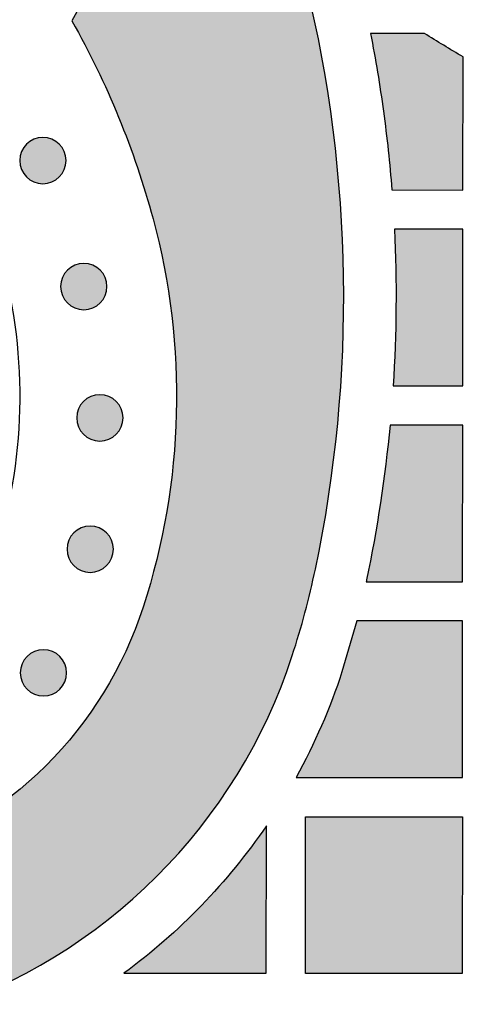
# Model space of a CAD drawing. Header units: millimetres. Extents: x -3873 to -97, y 912 to 4165.
# Tile 368 of 656: x -1825 to -1791, y 2607 to 2683. Entities that reach past the tile are written whole.
import ezdxf

# ---------------------------------------------------------------- set-up
doc = ezdxf.new("R2010")
doc.units = ezdxf.units.MM
doc.layers.add('pattern', color=7, linetype='Continuous', true_color=0x000000)

msp = doc.modelspace()

# ---------------------------------------------------------------- hatches: boundary and pattern name
at = {"layer": 'pattern'}
for points in [[(-1803.34, 2685.458), (-1804.235, 2686.599), (-1805.1, 2687.767), (-1805.933, 2688.962), (-1806.735, 2690.182), (-1807.503, 2691.426), (-1808.236, 2692.693), (-1808.934, 2693.981), (-1809.596, 2695.289), (-1810.22, 2696.615), (-1810.806, 2697.958), (-1811.354, 2699.316), (-1811.863, 2700.687), (-1812.332, 2702.069), (-1812.761, 2703.461), (-1813.151, 2704.862), (-1813.499, 2706.269), (-1813.688, 2704.727), (-1813.918, 2703.187), (-1814.189, 2701.65), (-1814.5, 2700.119), (-1814.852, 2698.594), (-1815.245, 2697.077), (-1815.677, 2695.57), (-1816.15, 2694.074), (-1816.661, 2692.592), (-1817.211, 2691.123), (-1817.799, 2689.671), (-1818.425, 2688.237), (-1819.087, 2686.821), (-1819.785, 2685.425), (-1820.518, 2684.051), (-1821.284, 2682.7), (-1820.304, 2680.9), (-1819.38, 2679.068), (-1818.512, 2677.206), (-1817.703, 2675.316), (-1816.954, 2673.402), (-1816.266, 2671.466), (-1815.639, 2669.512), (-1815.075, 2667.541), (-1814.841, 2666.64), (-1814.622, 2665.733), (-1814.419, 2664.819), (-1814.232, 2663.901), (-1814.061, 2662.977), (-1813.907, 2662.049), (-1813.769, 2661.116), (-1813.648, 2660.18), (-1813.544, 2659.24), (-1813.456, 2658.298), (-1813.386, 2657.353), (-1813.332, 2656.407), (-1813.296, 2655.459), (-1813.277, 2654.51), (-1813.275, 2653.56), (-1813.291, 2652.611), (-1813.324, 2651.661), (-1813.374, 2650.713), (-1813.441, 2649.766), (-1813.525, 2648.822), (-1813.627, 2647.879), (-1813.745, 2646.939), (-1813.88, 2646.002), (-1814.032, 2645.069), (-1814.201, 2644.14), (-1814.386, 2643.216), (-1814.587, 2642.297), (-1814.805, 2641.383), (-1815.038, 2640.475), (-1815.287, 2639.573), (-1815.552, 2638.678), (-1815.832, 2637.79), (-1816.112, 2636.968), (-1816.417, 2636.149), (-1816.748, 2635.334), (-1817.105, 2634.525), (-1817.486, 2633.722), (-1817.893, 2632.927), (-1818.326, 2632.14), (-1818.783, 2631.364), (-1819.264, 2630.599), (-1819.77, 2629.846), (-1820.299, 2629.107), (-1820.852, 2628.382), (-1821.426, 2627.672), (-1822.023, 2626.98), (-1822.641, 2626.305), (-1823.279, 2625.648), (-1823.937, 2625.011), (-1824.613, 2624.395), (-1825.307, 2623.799), (-1826.017, 2623.225), (-1826.743, 2622.674), (-1827.483, 2622.146), (-1828.237, 2621.642), (-1829.003, 2621.162), (-1829.78, 2620.706), (-1830.567, 2620.275), (-1831.363, 2619.87), (-1832.166, 2619.489), (-1832.976, 2619.134), (-1833.792, 2618.805), (-1834.611, 2618.501), (-1835.433, 2618.222), (-1836.322, 2617.944), (-1837.218, 2617.681), (-1838.12, 2617.433), (-1839.029, 2617.201), (-1839.943, 2616.985), (-1840.862, 2616.786), (-1841.787, 2616.602), (-1842.716, 2616.435), (-1843.65, 2616.285), (-1844.586, 2616.151), (-1845.527, 2616.035), (-1846.469, 2615.935), (-1847.414, 2615.852), (-1848.361, 2615.787), (-1849.31, 2615.738), (-1850.259, 2615.707), (-1851.208, 2615.693), (-1852.158, 2615.697), (-1853.107, 2615.717), (-1854.055, 2615.755), (-1855.001, 2615.81), (-1855.946, 2615.882), (-1856.888, 2615.971), (-1857.827, 2616.077), (-1858.763, 2616.2), (-1859.696, 2616.34), (-1860.624, 2616.496), (-1861.547, 2616.668), (-1862.466, 2616.856), (-1863.379, 2617.061), (-1864.286, 2617.281), (-1865.187, 2617.517), (-1867.154, 2618.084), (-1869.106, 2618.714), (-1871.039, 2619.405), (-1872.95, 2620.156), (-1874.836, 2620.968), (-1876.696, 2621.837), (-1878.525, 2622.764), (-1880.322, 2623.746), (-1881.413, 2623.143), (-1882.516, 2622.562), (-1883.631, 2622), (-1884.758, 2621.46), (-1885.895, 2620.94), (-1887.044, 2620.443), (-1888.201, 2619.967), (-1889.368, 2619.513), (-1890.544, 2619.082), (-1891.727, 2618.673), (-1892.917, 2618.287), (-1894.114, 2617.924), (-1895.317, 2617.585), (-1896.525, 2617.268), (-1897.737, 2616.975), (-1898.953, 2616.706), (-1896.046, 2616.011), (-1893.158, 2615.228), (-1890.292, 2614.357), (-1887.453, 2613.4), (-1884.643, 2612.356), (-1881.868, 2611.229), (-1879.131, 2610.019), (-1876.435, 2608.729), (-1875.139, 2608.199), (-1873.826, 2607.696), (-1872.498, 2607.221), (-1871.156, 2606.773), (-1869.8, 2606.354), (-1868.431, 2605.964), (-1867.051, 2605.603), (-1865.66, 2605.273), (-1864.259, 2604.972), (-1862.849, 2604.703), (-1861.431, 2604.465), (-1860.007, 2604.258), (-1858.577, 2604.084), (-1857.142, 2603.941), (-1855.704, 2603.83), (-1854.263, 2603.752), (-1852.821, 2603.706), (-1851.379, 2603.693), (-1849.937, 2603.711), (-1848.497, 2603.762), (-1847.061, 2603.846), (-1845.628, 2603.961), (-1844.2, 2604.108), (-1842.778, 2604.287), (-1841.364, 2604.496), (-1839.958, 2604.737), (-1838.561, 2605.008), (-1837.174, 2605.309), (-1835.798, 2605.639), (-1834.434, 2605.999), (-1833.083, 2606.387), (-1831.745, 2606.803), (-1830.599, 2607.191), (-1829.456, 2607.615), (-1828.32, 2608.074), (-1827.191, 2608.569), (-1826.071, 2609.1), (-1824.961, 2609.665), (-1823.864, 2610.266), (-1822.78, 2610.901), (-1821.713, 2611.57), (-1820.662, 2612.273), (-1819.63, 2613.01), (-1818.618, 2613.778), (-1817.628, 2614.578), (-1816.661, 2615.408), (-1815.718, 2616.268), (-1814.801, 2617.156), (-1813.912, 2618.071), (-1813.05, 2619.012), (-1812.218, 2619.977), (-1811.417, 2620.966), (-1810.647, 2621.977), (-1809.909, 2623.008), (-1809.204, 2624.057), (-1808.533, 2625.124), (-1807.896, 2626.206), (-1807.293, 2627.302), (-1806.726, 2628.411), (-1806.193, 2629.53), (-1805.697, 2630.658), (-1805.235, 2631.794), (-1804.809, 2632.936), (-1804.419, 2634.082), (-1803.911, 2635.719), (-1803.447, 2637.37), (-1803.027, 2639.032), (-1802.652, 2640.705), (-1802.113, 2643.454), (-1801.649, 2646.224), (-1801.261, 2649.013), (-1800.951, 2651.817), (-1800.718, 2654.633), (-1800.564, 2657.458), (-1800.489, 2660.288), (-1800.493, 2663.12), (-1800.576, 2665.951), (-1800.738, 2668.777), (-1800.979, 2671.596), (-1801.298, 2674.403), (-1801.695, 2677.197), (-1802.168, 2679.972), (-1802.717, 2682.727)], [(-1796.8, 2669.761), (-1791.357, 2669.734), (-1791.348, 2679.936), (-1794.309, 2681.736), (-1798.431, 2681.735), (-1797.895, 2678.761), (-1797.444, 2675.772), (-1797.079, 2672.771)], [(-1822.245, 2670.744), (-1822.273, 2670.717), (-1822.302, 2670.69), (-1822.332, 2670.663), (-1822.363, 2670.637), (-1822.394, 2670.611), (-1822.427, 2670.586), (-1822.46, 2670.561), (-1822.494, 2670.537), (-1822.529, 2670.514), (-1822.565, 2670.491), (-1822.601, 2670.469), (-1822.639, 2670.448), (-1822.677, 2670.427), (-1822.716, 2670.408), (-1822.755, 2670.389), (-1822.795, 2670.371), (-1822.836, 2670.354), (-1822.877, 2670.338), (-1822.919, 2670.323), (-1822.962, 2670.309), (-1823.005, 2670.296), (-1823.048, 2670.284), (-1823.092, 2670.273), (-1823.136, 2670.263), (-1823.181, 2670.254), (-1823.226, 2670.247), (-1823.271, 2670.24), (-1823.317, 2670.235), (-1823.362, 2670.231), (-1823.408, 2670.228), (-1823.454, 2670.226), (-1823.5, 2670.226), (-1823.546, 2670.226), (-1823.592, 2670.228), (-1823.638, 2670.231), (-1823.683, 2670.235), (-1823.729, 2670.241), (-1823.774, 2670.247), (-1823.819, 2670.255), (-1823.863, 2670.264), (-1823.908, 2670.273), (-1823.952, 2670.284), (-1823.995, 2670.296), (-1824.038, 2670.31), (-1824.081, 2670.324), (-1824.122, 2670.339), (-1824.164, 2670.355), (-1824.205, 2670.372), (-1824.245, 2670.39), (-1824.284, 2670.409), (-1824.323, 2670.429), (-1824.361, 2670.449), (-1824.398, 2670.47), (-1824.434, 2670.493), (-1824.47, 2670.515), (-1824.505, 2670.539), (-1824.539, 2670.563), (-1824.572, 2670.588), (-1824.605, 2670.613), (-1824.636, 2670.639), (-1824.667, 2670.665), (-1824.697, 2670.692), (-1824.726, 2670.719), (-1824.754, 2670.746), (-1824.782, 2670.775), (-1824.809, 2670.804), (-1824.835, 2670.833), (-1824.862, 2670.864), (-1824.887, 2670.896), (-1824.913, 2670.928), (-1824.937, 2670.962), (-1824.961, 2670.996), (-1824.985, 2671.031), (-1825.007, 2671.066), (-1825.029, 2671.103), (-1825.051, 2671.14), (-1825.071, 2671.178), (-1825.091, 2671.217), (-1825.109, 2671.256), (-1825.127, 2671.297), (-1825.144, 2671.337), (-1825.16, 2671.379), (-1825.175, 2671.421), (-1825.19, 2671.463), (-1825.203, 2671.506), (-1825.215, 2671.55), (-1825.226, 2671.593), (-1825.235, 2671.638), (-1825.244, 2671.682), (-1825.252, 2671.727), (-1825.258, 2671.773), (-1825.263, 2671.818), (-1825.267, 2671.864), (-1825.27, 2671.91), (-1825.272, 2671.955), (-1825.273, 2672.001), (-1825.272, 2672.047), (-1825.27, 2672.093), (-1825.267, 2672.139), (-1825.263, 2672.185), (-1825.258, 2672.23), (-1825.251, 2672.275), (-1825.244, 2672.32), (-1825.235, 2672.365), (-1825.225, 2672.409), (-1825.214, 2672.453), (-1825.202, 2672.497), (-1825.189, 2672.54), (-1825.174, 2672.582), (-1825.159, 2672.624), (-1825.143, 2672.665), (-1825.126, 2672.706), (-1825.108, 2672.746), (-1825.089, 2672.785), (-1825.07, 2672.824), (-1825.049, 2672.862), (-1825.028, 2672.899), (-1825.006, 2672.936), (-1824.983, 2672.972), (-1824.959, 2673.007), (-1824.935, 2673.041), (-1824.911, 2673.074), (-1824.885, 2673.106), (-1824.86, 2673.138), (-1824.833, 2673.169), (-1824.807, 2673.198), (-1824.779, 2673.227), (-1824.752, 2673.256), (-1824.724, 2673.283), (-1824.695, 2673.31), (-1824.665, 2673.337), (-1824.634, 2673.363), (-1824.602, 2673.389), (-1824.57, 2673.414), (-1824.537, 2673.439), (-1824.502, 2673.463), (-1824.468, 2673.486), (-1824.432, 2673.509), (-1824.395, 2673.531), (-1824.358, 2673.552), (-1824.32, 2673.572), (-1824.281, 2673.592), (-1824.242, 2673.611), (-1824.202, 2673.629), (-1824.161, 2673.646), (-1824.12, 2673.662), (-1824.078, 2673.677), (-1824.035, 2673.691), (-1823.992, 2673.704), (-1823.949, 2673.716), (-1823.905, 2673.727), (-1823.86, 2673.737), (-1823.816, 2673.746), (-1823.771, 2673.753), (-1823.726, 2673.76), (-1823.68, 2673.765), (-1823.634, 2673.769), (-1823.589, 2673.772), (-1823.543, 2673.774), (-1823.497, 2673.774), (-1823.451, 2673.774), (-1823.405, 2673.772), (-1823.359, 2673.769), (-1823.314, 2673.765), (-1823.268, 2673.759), (-1823.223, 2673.753), (-1823.178, 2673.745), (-1823.133, 2673.736), (-1823.089, 2673.726), (-1823.045, 2673.715), (-1823.002, 2673.703), (-1822.959, 2673.69), (-1822.916, 2673.676), (-1822.874, 2673.661), (-1822.833, 2673.645), (-1822.792, 2673.628), (-1822.752, 2673.61), (-1822.713, 2673.591), (-1822.674, 2673.571), (-1822.636, 2673.551), (-1822.599, 2673.529), (-1822.562, 2673.507), (-1822.527, 2673.484), (-1822.492, 2673.461), (-1822.458, 2673.437), (-1822.424, 2673.412), (-1822.392, 2673.387), (-1822.36, 2673.361), (-1822.33, 2673.335), (-1822.3, 2673.308), (-1822.271, 2673.281), (-1822.243, 2673.253), (-1822.215, 2673.225), (-1822.188, 2673.196), (-1822.161, 2673.166), (-1822.135, 2673.135), (-1822.109, 2673.104), (-1822.084, 2673.071), (-1822.06, 2673.038), (-1822.036, 2673.004), (-1822.012, 2672.969), (-1821.989, 2672.933), (-1821.967, 2672.897), (-1821.946, 2672.859), (-1821.926, 2672.821), (-1821.906, 2672.783), (-1821.887, 2672.743), (-1821.869, 2672.703), (-1821.852, 2672.662), (-1821.836, 2672.621), (-1821.821, 2672.579), (-1821.807, 2672.537), (-1821.794, 2672.494), (-1821.782, 2672.45), (-1821.771, 2672.406), (-1821.761, 2672.362), (-1821.753, 2672.317), (-1821.745, 2672.272), (-1821.739, 2672.227), (-1821.733, 2672.182), (-1821.729, 2672.136), (-1821.726, 2672.09), (-1821.725, 2672.044), (-1821.724, 2671.998), (-1821.725, 2671.952), (-1821.727, 2671.906), (-1821.73, 2671.861), (-1821.734, 2671.815), (-1821.739, 2671.77), (-1821.746, 2671.724), (-1821.753, 2671.679), (-1821.762, 2671.635), (-1821.772, 2671.59), (-1821.783, 2671.547), (-1821.795, 2671.503), (-1821.808, 2671.46), (-1821.822, 2671.418), (-1821.837, 2671.376), (-1821.854, 2671.334), (-1821.871, 2671.294), (-1821.889, 2671.254), (-1821.907, 2671.214), (-1821.927, 2671.176), (-1821.948, 2671.138), (-1821.969, 2671.1), (-1821.991, 2671.064), (-1822.014, 2671.028), (-1822.037, 2670.993), (-1822.061, 2670.959), (-1822.086, 2670.926), (-1822.111, 2670.893), (-1822.137, 2670.862), (-1822.163, 2670.831), (-1822.19, 2670.801), (-1822.217, 2670.772)], [(-1796.702, 2654.739), (-1791.37, 2654.734), (-1791.359, 2666.734), (-1796.608, 2666.738), (-1796.503, 2663.739), (-1796.484, 2660.737), (-1796.55, 2657.736)], [(-1819.119, 2661.091), (-1819.147, 2661.063), (-1819.176, 2661.036), (-1819.206, 2661.009), (-1819.237, 2660.983), (-1819.268, 2660.957), (-1819.301, 2660.932), (-1819.334, 2660.907), (-1819.368, 2660.883), (-1819.403, 2660.86), (-1819.439, 2660.837), (-1819.475, 2660.815), (-1819.513, 2660.794), (-1819.551, 2660.774), (-1819.59, 2660.754), (-1819.629, 2660.735), (-1819.669, 2660.717), (-1819.71, 2660.7), (-1819.751, 2660.684), (-1819.793, 2660.669), (-1819.836, 2660.655), (-1819.879, 2660.642), (-1819.922, 2660.63), (-1819.966, 2660.619), (-1820.01, 2660.609), (-1820.055, 2660.601), (-1820.1, 2660.593), (-1820.145, 2660.587), (-1820.191, 2660.581), (-1820.236, 2660.577), (-1820.282, 2660.574), (-1820.328, 2660.572), (-1820.374, 2660.572), (-1820.42, 2660.573), (-1820.466, 2660.574), (-1820.511, 2660.577), (-1820.557, 2660.582), (-1820.603, 2660.587), (-1820.648, 2660.593), (-1820.693, 2660.601), (-1820.737, 2660.61), (-1820.782, 2660.62), (-1820.826, 2660.631), (-1820.869, 2660.643), (-1820.912, 2660.656), (-1820.955, 2660.67), (-1820.996, 2660.685), (-1821.038, 2660.701), (-1821.078, 2660.718), (-1821.119, 2660.736), (-1821.158, 2660.755), (-1821.197, 2660.775), (-1821.235, 2660.796), (-1821.272, 2660.817), (-1821.308, 2660.839), (-1821.344, 2660.862), (-1821.379, 2660.885), (-1821.413, 2660.909), (-1821.446, 2660.934), (-1821.479, 2660.959), (-1821.51, 2660.985), (-1821.541, 2661.011), (-1821.571, 2661.038), (-1821.6, 2661.065), (-1821.628, 2661.093), (-1821.656, 2661.121), (-1821.683, 2661.15), (-1821.709, 2661.18), (-1821.736, 2661.211), (-1821.761, 2661.242), (-1821.787, 2661.275), (-1821.811, 2661.308), (-1821.835, 2661.342), (-1821.859, 2661.377), (-1821.881, 2661.413), (-1821.903, 2661.449), (-1821.925, 2661.487), (-1821.945, 2661.525), (-1821.965, 2661.563), (-1821.983, 2661.603), (-1822.001, 2661.643), (-1822.018, 2661.684), (-1822.034, 2661.725), (-1822.049, 2661.767), (-1822.064, 2661.809), (-1822.077, 2661.852), (-1822.089, 2661.896), (-1822.099, 2661.94), (-1822.109, 2661.984), (-1822.118, 2662.029), (-1822.126, 2662.074), (-1822.132, 2662.119), (-1822.137, 2662.165), (-1822.141, 2662.21), (-1822.144, 2662.256), (-1822.146, 2662.302), (-1822.147, 2662.348), (-1822.146, 2662.394), (-1822.144, 2662.44), (-1822.141, 2662.485), (-1822.137, 2662.531), (-1822.132, 2662.576), (-1822.125, 2662.622), (-1822.117, 2662.667), (-1822.109, 2662.711), (-1822.099, 2662.756), (-1822.088, 2662.799), (-1822.076, 2662.843), (-1822.063, 2662.886), (-1822.048, 2662.928), (-1822.033, 2662.97), (-1822.017, 2663.012), (-1822, 2663.052), (-1821.982, 2663.092), (-1821.963, 2663.132), (-1821.944, 2663.171), (-1821.923, 2663.209), (-1821.902, 2663.246), (-1821.88, 2663.282), (-1821.857, 2663.318), (-1821.833, 2663.353), (-1821.809, 2663.387), (-1821.785, 2663.42), (-1821.759, 2663.453), (-1821.734, 2663.484), (-1821.707, 2663.515), (-1821.681, 2663.545), (-1821.653, 2663.574), (-1821.626, 2663.602), (-1821.598, 2663.629), (-1821.569, 2663.657), (-1821.539, 2663.683), (-1821.508, 2663.71), (-1821.476, 2663.735), (-1821.444, 2663.76), (-1821.411, 2663.785), (-1821.376, 2663.809), (-1821.342, 2663.832), (-1821.306, 2663.855), (-1821.269, 2663.877), (-1821.232, 2663.898), (-1821.194, 2663.919), (-1821.155, 2663.938), (-1821.116, 2663.957), (-1821.076, 2663.975), (-1821.035, 2663.992), (-1820.994, 2664.008), (-1820.952, 2664.023), (-1820.909, 2664.037), (-1820.866, 2664.05), (-1820.823, 2664.062), (-1820.779, 2664.073), (-1820.734, 2664.083), (-1820.69, 2664.092), (-1820.645, 2664.099), (-1820.6, 2664.106), (-1820.554, 2664.111), (-1820.508, 2664.115), (-1820.463, 2664.118), (-1820.417, 2664.12), (-1820.371, 2664.121), (-1820.325, 2664.12), (-1820.279, 2664.118), (-1820.233, 2664.115), (-1820.188, 2664.111), (-1820.142, 2664.106), (-1820.097, 2664.099), (-1820.052, 2664.091), (-1820.007, 2664.083), (-1819.963, 2664.073), (-1819.919, 2664.062), (-1819.876, 2664.05), (-1819.833, 2664.036), (-1819.79, 2664.022), (-1819.748, 2664.007), (-1819.707, 2663.991), (-1819.666, 2663.974), (-1819.626, 2663.956), (-1819.587, 2663.937), (-1819.548, 2663.917), (-1819.51, 2663.897), (-1819.473, 2663.876), (-1819.436, 2663.854), (-1819.401, 2663.831), (-1819.366, 2663.807), (-1819.332, 2663.783), (-1819.298, 2663.759), (-1819.266, 2663.733), (-1819.234, 2663.708), (-1819.204, 2663.681), (-1819.174, 2663.654), (-1819.145, 2663.627), (-1819.117, 2663.6), (-1819.089, 2663.572), (-1819.062, 2663.543), (-1819.035, 2663.513), (-1819.009, 2663.482), (-1818.983, 2663.45), (-1818.958, 2663.418), (-1818.934, 2663.384), (-1818.91, 2663.35), (-1818.886, 2663.315), (-1818.863, 2663.28), (-1818.841, 2663.243), (-1818.82, 2663.206), (-1818.8, 2663.168), (-1818.78, 2663.129), (-1818.761, 2663.09), (-1818.743, 2663.05), (-1818.726, 2663.009), (-1818.71, 2662.967), (-1818.695, 2662.925), (-1818.681, 2662.883), (-1818.668, 2662.84), (-1818.656, 2662.797), (-1818.645, 2662.753), (-1818.635, 2662.708), (-1818.627, 2662.664), (-1818.619, 2662.619), (-1818.613, 2662.573), (-1818.607, 2662.528), (-1818.603, 2662.482), (-1818.6, 2662.436), (-1818.599, 2662.391), (-1818.598, 2662.345), (-1818.599, 2662.299), (-1818.601, 2662.253), (-1818.604, 2662.207), (-1818.608, 2662.161), (-1818.613, 2662.116), (-1818.62, 2662.071), (-1818.627, 2662.026), (-1818.636, 2661.981), (-1818.646, 2661.937), (-1818.657, 2661.893), (-1818.669, 2661.85), (-1818.682, 2661.807), (-1818.696, 2661.764), (-1818.711, 2661.722), (-1818.728, 2661.681), (-1818.745, 2661.64), (-1818.763, 2661.6), (-1818.781, 2661.561), (-1818.801, 2661.522), (-1818.822, 2661.484), (-1818.843, 2661.447), (-1818.865, 2661.41), (-1818.888, 2661.374), (-1818.911, 2661.34), (-1818.935, 2661.305), (-1818.96, 2661.272), (-1818.985, 2661.24), (-1819.011, 2661.208), (-1819.037, 2661.178), (-1819.064, 2661.148), (-1819.091, 2661.119)], [(-1817.888, 2651.036), (-1817.917, 2651.008), (-1817.946, 2650.981), (-1817.976, 2650.955), (-1818.006, 2650.928), (-1818.038, 2650.903), (-1818.07, 2650.877), (-1818.104, 2650.853), (-1818.138, 2650.829), (-1818.173, 2650.805), (-1818.209, 2650.783), (-1818.245, 2650.761), (-1818.282, 2650.739), (-1818.32, 2650.719), (-1818.359, 2650.699), (-1818.399, 2650.681), (-1818.439, 2650.663), (-1818.479, 2650.646), (-1818.521, 2650.63), (-1818.563, 2650.615), (-1818.605, 2650.6), (-1818.648, 2650.587), (-1818.692, 2650.575), (-1818.736, 2650.565), (-1818.78, 2650.555), (-1818.825, 2650.546), (-1818.87, 2650.538), (-1818.915, 2650.532), (-1818.96, 2650.527), (-1819.006, 2650.523), (-1819.052, 2650.52), (-1819.098, 2650.518), (-1819.144, 2650.517), (-1819.189, 2650.518), (-1819.235, 2650.52), (-1819.281, 2650.523), (-1819.327, 2650.527), (-1819.372, 2650.532), (-1819.417, 2650.539), (-1819.462, 2650.547), (-1819.507, 2650.555), (-1819.551, 2650.565), (-1819.595, 2650.576), (-1819.639, 2650.588), (-1819.682, 2650.601), (-1819.724, 2650.616), (-1819.766, 2650.631), (-1819.807, 2650.647), (-1819.848, 2650.664), (-1819.888, 2650.682), (-1819.928, 2650.701), (-1819.966, 2650.72), (-1820.004, 2650.741), (-1820.042, 2650.762), (-1820.078, 2650.784), (-1820.114, 2650.807), (-1820.149, 2650.831), (-1820.183, 2650.855), (-1820.216, 2650.879), (-1820.248, 2650.905), (-1820.28, 2650.93), (-1820.311, 2650.957), (-1820.341, 2650.983), (-1820.37, 2651.011), (-1820.398, 2651.038), (-1820.425, 2651.066), (-1820.452, 2651.095), (-1820.479, 2651.125), (-1820.505, 2651.156), (-1820.531, 2651.188), (-1820.556, 2651.22), (-1820.581, 2651.253), (-1820.605, 2651.288), (-1820.628, 2651.322), (-1820.651, 2651.358), (-1820.673, 2651.395), (-1820.694, 2651.432), (-1820.715, 2651.47), (-1820.734, 2651.509), (-1820.753, 2651.548), (-1820.771, 2651.588), (-1820.788, 2651.629), (-1820.804, 2651.67), (-1820.819, 2651.712), (-1820.833, 2651.755), (-1820.846, 2651.798), (-1820.858, 2651.841), (-1820.869, 2651.885), (-1820.879, 2651.93), (-1820.888, 2651.974), (-1820.895, 2652.019), (-1820.902, 2652.064), (-1820.907, 2652.11), (-1820.911, 2652.156), (-1820.914, 2652.201), (-1820.916, 2652.247), (-1820.916, 2652.293), (-1820.916, 2652.339), (-1820.914, 2652.385), (-1820.911, 2652.431), (-1820.907, 2652.476), (-1820.901, 2652.522), (-1820.895, 2652.567), (-1820.887, 2652.612), (-1820.878, 2652.657), (-1820.868, 2652.701), (-1820.857, 2652.745), (-1820.845, 2652.788), (-1820.832, 2652.831), (-1820.818, 2652.874), (-1820.803, 2652.916), (-1820.787, 2652.957), (-1820.77, 2652.998), (-1820.752, 2653.038), (-1820.733, 2653.077), (-1820.713, 2653.116), (-1820.693, 2653.154), (-1820.671, 2653.191), (-1820.649, 2653.228), (-1820.627, 2653.263), (-1820.603, 2653.298), (-1820.579, 2653.332), (-1820.554, 2653.366), (-1820.529, 2653.398), (-1820.503, 2653.43), (-1820.477, 2653.46), (-1820.45, 2653.49), (-1820.423, 2653.519), (-1820.396, 2653.547), (-1820.367, 2653.575), (-1820.338, 2653.602), (-1820.308, 2653.629), (-1820.278, 2653.655), (-1820.246, 2653.681), (-1820.214, 2653.706), (-1820.18, 2653.73), (-1820.146, 2653.754), (-1820.111, 2653.778), (-1820.075, 2653.801), (-1820.039, 2653.823), (-1820.002, 2653.844), (-1819.964, 2653.864), (-1819.925, 2653.884), (-1819.885, 2653.903), (-1819.845, 2653.921), (-1819.805, 2653.938), (-1819.763, 2653.954), (-1819.721, 2653.969), (-1819.679, 2653.983), (-1819.636, 2653.996), (-1819.592, 2654.008), (-1819.548, 2654.019), (-1819.504, 2654.029), (-1819.459, 2654.037), (-1819.414, 2654.045), (-1819.369, 2654.051), (-1819.324, 2654.057), (-1819.278, 2654.061), (-1819.232, 2654.064), (-1819.186, 2654.065), (-1819.14, 2654.066), (-1819.095, 2654.065), (-1819.049, 2654.063), (-1819.003, 2654.06), (-1818.957, 2654.056), (-1818.912, 2654.051), (-1818.867, 2654.044), (-1818.822, 2654.037), (-1818.777, 2654.028), (-1818.733, 2654.018), (-1818.689, 2654.007), (-1818.645, 2653.995), (-1818.602, 2653.982), (-1818.56, 2653.968), (-1818.518, 2653.953), (-1818.477, 2653.936), (-1818.436, 2653.919), (-1818.396, 2653.901), (-1818.356, 2653.883), (-1818.318, 2653.863), (-1818.28, 2653.842), (-1818.242, 2653.821), (-1818.206, 2653.799), (-1818.17, 2653.776), (-1818.135, 2653.753), (-1818.101, 2653.729), (-1818.068, 2653.704), (-1818.036, 2653.679), (-1818.004, 2653.653), (-1817.973, 2653.627), (-1817.943, 2653.6), (-1817.914, 2653.573), (-1817.886, 2653.545), (-1817.859, 2653.517), (-1817.832, 2653.488), (-1817.805, 2653.458), (-1817.779, 2653.427), (-1817.753, 2653.396), (-1817.728, 2653.363), (-1817.703, 2653.33), (-1817.679, 2653.296), (-1817.656, 2653.261), (-1817.633, 2653.225), (-1817.611, 2653.189), (-1817.59, 2653.151), (-1817.569, 2653.113), (-1817.55, 2653.074), (-1817.531, 2653.035), (-1817.513, 2652.995), (-1817.496, 2652.954), (-1817.48, 2652.913), (-1817.465, 2652.871), (-1817.451, 2652.828), (-1817.438, 2652.785), (-1817.426, 2652.742), (-1817.415, 2652.698), (-1817.405, 2652.654), (-1817.396, 2652.609), (-1817.389, 2652.564), (-1817.382, 2652.519), (-1817.377, 2652.473), (-1817.373, 2652.428), (-1817.37, 2652.382), (-1817.368, 2652.336), (-1817.368, 2652.29), (-1817.368, 2652.244), (-1817.37, 2652.198), (-1817.373, 2652.153), (-1817.377, 2652.107), (-1817.383, 2652.061), (-1817.389, 2652.016), (-1817.397, 2651.971), (-1817.406, 2651.927), (-1817.416, 2651.882), (-1817.427, 2651.838), (-1817.439, 2651.795), (-1817.452, 2651.752), (-1817.466, 2651.709), (-1817.481, 2651.668), (-1817.497, 2651.626), (-1817.514, 2651.586), (-1817.532, 2651.545), (-1817.551, 2651.506), (-1817.571, 2651.467), (-1817.591, 2651.429), (-1817.613, 2651.392), (-1817.635, 2651.356), (-1817.657, 2651.32), (-1817.681, 2651.285), (-1817.705, 2651.251), (-1817.73, 2651.218), (-1817.755, 2651.185), (-1817.781, 2651.154), (-1817.807, 2651.123), (-1817.834, 2651.093), (-1817.861, 2651.064)], [(-1796.94, 2651.739), (-1797.262, 2648.757), (-1797.67, 2645.784), (-1798.162, 2642.824), (-1798.737, 2639.881), (-1798.767, 2639.74), (-1791.383, 2639.734), (-1791.372, 2651.734)], [(-1818.625, 2640.975), (-1818.653, 2640.947), (-1818.682, 2640.92), (-1818.712, 2640.894), (-1818.743, 2640.867), (-1818.775, 2640.842), (-1818.807, 2640.816), (-1818.84, 2640.792), (-1818.875, 2640.768), (-1818.909, 2640.744), (-1818.945, 2640.722), (-1818.982, 2640.7), (-1819.019, 2640.678), (-1819.057, 2640.658), (-1819.096, 2640.638), (-1819.135, 2640.619), (-1819.175, 2640.602), (-1819.216, 2640.585), (-1819.257, 2640.569), (-1819.299, 2640.553), (-1819.342, 2640.539), (-1819.385, 2640.526), (-1819.428, 2640.514), (-1819.472, 2640.503), (-1819.517, 2640.494), (-1819.561, 2640.485), (-1819.606, 2640.477), (-1819.651, 2640.471), (-1819.697, 2640.466), (-1819.743, 2640.461), (-1819.788, 2640.459), (-1819.834, 2640.457), (-1819.88, 2640.456), (-1819.926, 2640.457), (-1819.972, 2640.459), (-1820.018, 2640.462), (-1820.063, 2640.466), (-1820.109, 2640.471), (-1820.154, 2640.478), (-1820.199, 2640.485), (-1820.244, 2640.494), (-1820.288, 2640.504), (-1820.332, 2640.515), (-1820.375, 2640.527), (-1820.418, 2640.54), (-1820.461, 2640.554), (-1820.503, 2640.57), (-1820.544, 2640.586), (-1820.585, 2640.603), (-1820.625, 2640.621), (-1820.664, 2640.64), (-1820.703, 2640.659), (-1820.741, 2640.68), (-1820.778, 2640.701), (-1820.815, 2640.723), (-1820.85, 2640.746), (-1820.885, 2640.769), (-1820.919, 2640.794), (-1820.953, 2640.818), (-1820.985, 2640.843), (-1821.017, 2640.869), (-1821.047, 2640.896), (-1821.077, 2640.922), (-1821.106, 2640.949), (-1821.134, 2640.977), (-1821.162, 2641.005), (-1821.189, 2641.034), (-1821.216, 2641.064), (-1821.242, 2641.095), (-1821.268, 2641.127), (-1821.293, 2641.159), (-1821.317, 2641.192), (-1821.341, 2641.226), (-1821.365, 2641.261), (-1821.388, 2641.297), (-1821.41, 2641.334), (-1821.431, 2641.371), (-1821.451, 2641.409), (-1821.471, 2641.448), (-1821.49, 2641.487), (-1821.508, 2641.527), (-1821.525, 2641.568), (-1821.541, 2641.609), (-1821.556, 2641.651), (-1821.57, 2641.694), (-1821.583, 2641.737), (-1821.595, 2641.78), (-1821.606, 2641.824), (-1821.616, 2641.868), (-1821.624, 2641.913), (-1821.632, 2641.958), (-1821.638, 2642.003), (-1821.644, 2642.049), (-1821.648, 2642.094), (-1821.651, 2642.14), (-1821.652, 2642.186), (-1821.653, 2642.232), (-1821.652, 2642.278), (-1821.65, 2642.324), (-1821.647, 2642.37), (-1821.643, 2642.415), (-1821.638, 2642.461), (-1821.631, 2642.506), (-1821.624, 2642.551), (-1821.615, 2642.596), (-1821.605, 2642.64), (-1821.594, 2642.684), (-1821.582, 2642.727), (-1821.569, 2642.77), (-1821.555, 2642.813), (-1821.54, 2642.855), (-1821.523, 2642.896), (-1821.506, 2642.937), (-1821.488, 2642.977), (-1821.47, 2643.016), (-1821.45, 2643.055), (-1821.429, 2643.093), (-1821.408, 2643.13), (-1821.386, 2643.167), (-1821.363, 2643.202), (-1821.34, 2643.237), (-1821.316, 2643.271), (-1821.291, 2643.305), (-1821.266, 2643.337), (-1821.24, 2643.369), (-1821.214, 2643.399), (-1821.187, 2643.429), (-1821.16, 2643.458), (-1821.132, 2643.486), (-1821.104, 2643.514), (-1821.075, 2643.541), (-1821.045, 2643.568), (-1821.014, 2643.594), (-1820.983, 2643.62), (-1820.95, 2643.645), (-1820.917, 2643.669), (-1820.883, 2643.693), (-1820.848, 2643.717), (-1820.812, 2643.739), (-1820.776, 2643.761), (-1820.738, 2643.783), (-1820.7, 2643.803), (-1820.661, 2643.823), (-1820.622, 2643.842), (-1820.582, 2643.86), (-1820.541, 2643.877), (-1820.5, 2643.893), (-1820.458, 2643.908), (-1820.415, 2643.922), (-1820.372, 2643.935), (-1820.329, 2643.947), (-1820.285, 2643.958), (-1820.241, 2643.968), (-1820.196, 2643.976), (-1820.151, 2643.984), (-1820.106, 2643.99), (-1820.06, 2643.996), (-1820.015, 2644), (-1819.969, 2644.003), (-1819.923, 2644.004), (-1819.877, 2644.005), (-1819.831, 2644.004), (-1819.785, 2644.002), (-1819.739, 2643.999), (-1819.694, 2643.995), (-1819.648, 2643.99), (-1819.603, 2643.983), (-1819.558, 2643.976), (-1819.514, 2643.967), (-1819.469, 2643.957), (-1819.425, 2643.946), (-1819.382, 2643.934), (-1819.339, 2643.921), (-1819.296, 2643.907), (-1819.255, 2643.891), (-1819.213, 2643.875), (-1819.172, 2643.858), (-1819.132, 2643.84), (-1819.093, 2643.821), (-1819.054, 2643.802), (-1819.016, 2643.781), (-1818.979, 2643.76), (-1818.943, 2643.738), (-1818.907, 2643.715), (-1818.872, 2643.692), (-1818.838, 2643.668), (-1818.805, 2643.643), (-1818.772, 2643.618), (-1818.741, 2643.592), (-1818.71, 2643.566), (-1818.68, 2643.539), (-1818.651, 2643.512), (-1818.623, 2643.484), (-1818.595, 2643.456), (-1818.568, 2643.427), (-1818.542, 2643.397), (-1818.515, 2643.366), (-1818.49, 2643.335), (-1818.464, 2643.302), (-1818.44, 2643.269), (-1818.416, 2643.235), (-1818.392, 2643.2), (-1818.37, 2643.164), (-1818.348, 2643.127), (-1818.326, 2643.09), (-1818.306, 2643.052), (-1818.286, 2643.013), (-1818.268, 2642.974), (-1818.25, 2642.934), (-1818.233, 2642.893), (-1818.217, 2642.852), (-1818.202, 2642.81), (-1818.187, 2642.767), (-1818.174, 2642.724), (-1818.162, 2642.681), (-1818.151, 2642.637), (-1818.142, 2642.593), (-1818.133, 2642.548), (-1818.125, 2642.503), (-1818.119, 2642.458), (-1818.114, 2642.412), (-1818.11, 2642.367), (-1818.107, 2642.321), (-1818.105, 2642.275), (-1818.104, 2642.229), (-1818.105, 2642.183), (-1818.107, 2642.137), (-1818.11, 2642.091), (-1818.114, 2642.046), (-1818.119, 2642), (-1818.126, 2641.955), (-1818.133, 2641.91), (-1818.142, 2641.865), (-1818.152, 2641.821), (-1818.163, 2641.777), (-1818.175, 2641.734), (-1818.188, 2641.691), (-1818.203, 2641.648), (-1818.218, 2641.606), (-1818.234, 2641.565), (-1818.251, 2641.524), (-1818.269, 2641.484), (-1818.288, 2641.445), (-1818.307, 2641.406), (-1818.328, 2641.368), (-1818.349, 2641.331), (-1818.371, 2641.294), (-1818.394, 2641.259), (-1818.418, 2641.224), (-1818.442, 2641.19), (-1818.466, 2641.157), (-1818.492, 2641.124), (-1818.517, 2641.093), (-1818.544, 2641.062), (-1818.57, 2641.032), (-1818.598, 2641.003)], [(-1800.615, 2632.846), (-1800.968, 2631.8), (-1801.347, 2630.761), (-1801.751, 2629.732), (-1802.179, 2628.712), (-1802.631, 2627.702), (-1803.107, 2626.704), (-1803.607, 2625.718), (-1804.129, 2624.745), (-1791.396, 2624.734), (-1791.385, 2636.734), (-1799.476, 2636.741)], [(-1822.208, 2631.507), (-1822.236, 2631.48), (-1822.265, 2631.452), (-1822.295, 2631.426), (-1822.326, 2631.399), (-1822.357, 2631.374), (-1822.39, 2631.349), (-1822.423, 2631.324), (-1822.457, 2631.3), (-1822.492, 2631.277), (-1822.528, 2631.254), (-1822.564, 2631.232), (-1822.602, 2631.211), (-1822.64, 2631.19), (-1822.678, 2631.17), (-1822.718, 2631.152), (-1822.758, 2631.134), (-1822.799, 2631.117), (-1822.84, 2631.101), (-1822.882, 2631.086), (-1822.925, 2631.072), (-1822.968, 2631.059), (-1823.011, 2631.047), (-1823.055, 2631.036), (-1823.099, 2631.026), (-1823.144, 2631.017), (-1823.189, 2631.009), (-1823.234, 2631.003), (-1823.28, 2630.998), (-1823.325, 2630.994), (-1823.371, 2630.991), (-1823.417, 2630.989), (-1823.463, 2630.988), (-1823.509, 2630.989), (-1823.555, 2630.991), (-1823.6, 2630.994), (-1823.646, 2630.998), (-1823.691, 2631.003), (-1823.737, 2631.01), (-1823.782, 2631.018), (-1823.826, 2631.026), (-1823.871, 2631.036), (-1823.915, 2631.047), (-1823.958, 2631.059), (-1824.001, 2631.073), (-1824.043, 2631.087), (-1824.085, 2631.102), (-1824.127, 2631.118), (-1824.167, 2631.135), (-1824.207, 2631.153), (-1824.247, 2631.172), (-1824.286, 2631.192), (-1824.324, 2631.212), (-1824.361, 2631.233), (-1824.397, 2631.255), (-1824.433, 2631.278), (-1824.468, 2631.302), (-1824.502, 2631.326), (-1824.535, 2631.35), (-1824.568, 2631.376), (-1824.599, 2631.401), (-1824.63, 2631.428), (-1824.66, 2631.454), (-1824.689, 2631.482), (-1824.717, 2631.509), (-1824.744, 2631.537), (-1824.772, 2631.566), (-1824.798, 2631.596), (-1824.825, 2631.627), (-1824.85, 2631.659), (-1824.875, 2631.691), (-1824.9, 2631.725), (-1824.924, 2631.759), (-1824.947, 2631.794), (-1824.97, 2631.829), (-1824.992, 2631.866), (-1825.013, 2631.903), (-1825.034, 2631.941), (-1825.054, 2631.98), (-1825.072, 2632.019), (-1825.09, 2632.059), (-1825.107, 2632.1), (-1825.123, 2632.142), (-1825.138, 2632.184), (-1825.152, 2632.226), (-1825.165, 2632.269), (-1825.177, 2632.312), (-1825.188, 2632.356), (-1825.198, 2632.401), (-1825.207, 2632.445), (-1825.215, 2632.49), (-1825.221, 2632.536), (-1825.226, 2632.581), (-1825.23, 2632.627), (-1825.233, 2632.672), (-1825.235, 2632.718), (-1825.236, 2632.764), (-1825.235, 2632.81), (-1825.233, 2632.856), (-1825.23, 2632.902), (-1825.226, 2632.948), (-1825.221, 2632.993), (-1825.214, 2633.038), (-1825.206, 2633.083), (-1825.198, 2633.128), (-1825.188, 2633.172), (-1825.177, 2633.216), (-1825.165, 2633.259), (-1825.151, 2633.302), (-1825.137, 2633.345), (-1825.122, 2633.387), (-1825.106, 2633.428), (-1825.089, 2633.469), (-1825.071, 2633.509), (-1825.052, 2633.548), (-1825.032, 2633.587), (-1825.012, 2633.625), (-1824.991, 2633.662), (-1824.969, 2633.699), (-1824.946, 2633.735), (-1824.922, 2633.769), (-1824.898, 2633.803), (-1824.874, 2633.837), (-1824.848, 2633.869), (-1824.823, 2633.901), (-1824.796, 2633.931), (-1824.77, 2633.961), (-1824.742, 2633.99), (-1824.715, 2634.018), (-1824.687, 2634.046), (-1824.658, 2634.073), (-1824.628, 2634.1), (-1824.597, 2634.126), (-1824.565, 2634.152), (-1824.533, 2634.177), (-1824.499, 2634.202), (-1824.465, 2634.226), (-1824.43, 2634.249), (-1824.395, 2634.272), (-1824.358, 2634.294), (-1824.321, 2634.315), (-1824.283, 2634.335), (-1824.244, 2634.355), (-1824.205, 2634.374), (-1824.165, 2634.392), (-1824.124, 2634.409), (-1824.082, 2634.425), (-1824.04, 2634.44), (-1823.998, 2634.454), (-1823.955, 2634.467), (-1823.912, 2634.479), (-1823.868, 2634.49), (-1823.823, 2634.5), (-1823.779, 2634.508), (-1823.734, 2634.516), (-1823.688, 2634.522), (-1823.643, 2634.528), (-1823.597, 2634.532), (-1823.552, 2634.535), (-1823.506, 2634.536), (-1823.46, 2634.537), (-1823.414, 2634.536), (-1823.368, 2634.535), (-1823.322, 2634.532), (-1823.276, 2634.527), (-1823.231, 2634.522), (-1823.186, 2634.516), (-1823.141, 2634.508), (-1823.096, 2634.499), (-1823.052, 2634.489), (-1823.008, 2634.478), (-1822.965, 2634.466), (-1822.922, 2634.453), (-1822.879, 2634.439), (-1822.837, 2634.424), (-1822.796, 2634.408), (-1822.755, 2634.39), (-1822.715, 2634.373), (-1822.676, 2634.354), (-1822.637, 2634.334), (-1822.599, 2634.313), (-1822.562, 2634.292), (-1822.525, 2634.27), (-1822.49, 2634.247), (-1822.455, 2634.224), (-1822.421, 2634.2), (-1822.387, 2634.175), (-1822.355, 2634.15), (-1822.323, 2634.124), (-1822.293, 2634.098), (-1822.263, 2634.071), (-1822.234, 2634.044), (-1822.206, 2634.016), (-1822.178, 2633.988), (-1822.151, 2633.959), (-1822.124, 2633.929), (-1822.098, 2633.898), (-1822.072, 2633.867), (-1822.047, 2633.834), (-1822.022, 2633.801), (-1821.998, 2633.767), (-1821.975, 2633.732), (-1821.952, 2633.696), (-1821.93, 2633.66), (-1821.909, 2633.622), (-1821.889, 2633.584), (-1821.869, 2633.546), (-1821.85, 2633.506), (-1821.832, 2633.466), (-1821.815, 2633.425), (-1821.799, 2633.384), (-1821.784, 2633.342), (-1821.77, 2633.299), (-1821.757, 2633.256), (-1821.745, 2633.213), (-1821.734, 2633.169), (-1821.724, 2633.125), (-1821.716, 2633.08), (-1821.708, 2633.035), (-1821.702, 2632.99), (-1821.696, 2632.944), (-1821.692, 2632.899), (-1821.689, 2632.853), (-1821.688, 2632.807), (-1821.687, 2632.761), (-1821.688, 2632.715), (-1821.689, 2632.669), (-1821.692, 2632.624), (-1821.697, 2632.578), (-1821.702, 2632.533), (-1821.708, 2632.487), (-1821.716, 2632.442), (-1821.725, 2632.398), (-1821.735, 2632.353), (-1821.746, 2632.309), (-1821.758, 2632.266), (-1821.771, 2632.223), (-1821.785, 2632.181), (-1821.8, 2632.139), (-1821.816, 2632.097), (-1821.834, 2632.057), (-1821.852, 2632.017), (-1821.87, 2631.977), (-1821.89, 2631.938), (-1821.911, 2631.9), (-1821.932, 2631.863), (-1821.954, 2631.827), (-1821.977, 2631.791), (-1822, 2631.756), (-1822.024, 2631.722), (-1822.049, 2631.689), (-1822.074, 2631.656), (-1822.1, 2631.625), (-1822.126, 2631.594), (-1822.153, 2631.564), (-1822.18, 2631.535)], [(-1791.409, 2609.734), (-1803.409, 2609.745), (-1803.399, 2621.744), (-1791.398, 2621.734)], [(-1817.301, 2609.757), (-1806.409, 2609.747), (-1806.399, 2621.052), (-1806.961, 2620.246), (-1807.54, 2619.451), (-1808.136, 2618.668), (-1808.75, 2617.896), (-1809.381, 2617.137), (-1810.028, 2616.391), (-1810.691, 2615.659), (-1811.37, 2614.94), (-1812.064, 2614.237), (-1812.772, 2613.548), (-1813.495, 2612.875), (-1814.231, 2612.218), (-1814.98, 2611.577), (-1815.742, 2610.953), (-1816.516, 2610.346)]]:
    msp.add_hatch(color=256, dxfattribs=at).paths.add_polyline_path(points, flags=0)

# ---------------------------------------------------------------- linework, layer by layer
for points in [[(-1794.309, 2681.736), (-1798.431, 2681.735)], [(-1796.8, 2669.761), (-1791.357, 2669.734), (-1791.348, 2679.936)], [(-1796.702, 2654.739), (-1791.37, 2654.734), (-1791.359, 2666.734), (-1796.608, 2666.738)], [(-1798.767, 2639.74), (-1791.383, 2639.734), (-1791.372, 2651.734), (-1796.94, 2651.739)], [(-1804.129, 2624.745), (-1791.396, 2624.734), (-1791.385, 2636.734), (-1799.476, 2636.741), (-1800.615, 2632.846)], [(-1817.301, 2609.757), (-1806.409, 2609.747), (-1806.399, 2621.052)]]:
    msp.add_lwpolyline(points, dxfattribs=at)
msp.add_lwpolyline([(-1791.409, 2609.734), (-1803.409, 2609.745), (-1803.399, 2621.744), (-1791.398, 2621.734)], close=True, dxfattribs=at)
at = {"layer": 'pattern', "extrusion": (0, 0, -1)}
for centre in [(1823.498, 2672), (1820.372, 2662.346), (1819.142, 2652.292), (1819.879, 2642.231), (1823.461, 2632.763)]:
    msp.add_circle(centre, 1.774, dxfattribs=at)
at = {"layer": 'pattern'}
for centre, radius, start, end in [((-1654.615, 2908.207), 250.09, 231.42557, 269.50659), ((-1901.762, 2661.563), 101.282, 348.11538, 13.64666), ((-1865.54, 2653.939), 64.266, 342.00127, 348.11539), ((-1844.792, 2647.199), 42.45, 287.89887, 342.00127)]:
    msp.add_arc(centre, radius, start, end, dxfattribs=at)
at = {"layer": 'pattern', "extrusion": (0, 0, -1)}
for centre, radius, start, end in [((1872.668, 2712.743), 59.522, 186.24417, 210.31319), ((1654.615, 2908.207), 262.09, 270.47311, 304.60452), ((1878.269, 2650.509), 65.449, 150.53702, 164.91524), ((1654.615, 2908.207), 266.09, 300.92135, 301.66756), ((1865.54, 2653.939), 52.266, 164.91524, 197.99873), ((1901.762, 2661.563), 105.282, 177.18223, 183.71636), ((1865.54, 2653.939), 40.266, 164.91524, 197.99873), ((1901.762, 2661.563), 105.282, 185.35417, 191.88462), ((1865.44, 2653.918), 68.164, 191.88444, 192.00501), ((1844.792, 2647.199), 30.45, 197.99873, 252.10113), ((1844.792, 2647.199), 46.45, 197.99873, 208.90725), ((1844.792, 2647.199), 46.45, 214.25608, 233.7133), ((1654.795, 2907.856), 387.7, 270.30942, 310.77353)]:
    msp.add_arc(centre, radius, start, end, dxfattribs=at)
at = {"layer": 'pattern'}
msp.add_open_spline([(-1798.431, 2681.735), (-1798.045, 2679.758), (-1797.386, 2675.779), (-1796.957, 2671.77), (-1796.8, 2669.761)], degree=3, dxfattribs=at)

doc.saveas('drawing.dxf')
